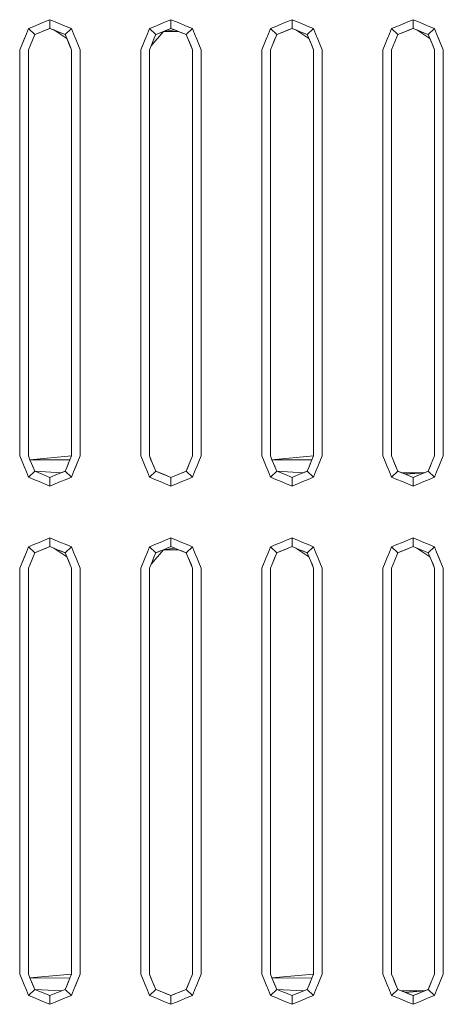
# Model space of a CAD drawing. Header units: millimetres. Extents: x -261 to 187, y -214 to 106.
# Tile 597 of 656: x -216.29 to -216.045, y 12.919 to 13.49. Entities that reach past the tile are written whole.
import ezdxf

# ---------------------------------------------------------------- set-up
doc = ezdxf.new("R2010")
doc.units = ezdxf.units.MM
doc.header["$LTSCALE"] = 0.005
doc.header["$MEASUREMENT"] = 0
doc.layers.add('IFC-Elemento construtivo genérico-Contorno', color=9, linetype='Continuous', lineweight=5)

msp = doc.modelspace()

# ---------------------------------------------------------------- linework, layer by layer
at = {"layer": 'IFC-Elemento construtivo genérico-Contorno', "lineweight": 5}
for p, q in [((-216.27899, 13.48791), (-216.27589, 13.48919)), ((-216.27589, 13.48919), (-216.2728, 13.49047)), ((-216.2728, 13.48546), (-216.2728, 13.49047)), ((-216.2728, 13.49047), (-216.26969, 13.48919)), ((-216.26969, 13.48919), (-216.2666, 13.48791)), ((-216.20886, 13.48791), (-216.20576, 13.48919)), ((-216.20576, 13.48919), (-216.20266, 13.49047)), ((-216.20266, 13.48546), (-216.20266, 13.49047)), ((-216.20266, 13.49047), (-216.19956, 13.48919)), ((-216.19956, 13.48919), (-216.19646, 13.48791)), ((-216.13873, 13.48791), (-216.13563, 13.48919)), ((-216.13563, 13.48919), (-216.13253, 13.49047)), ((-216.13253, 13.48546), (-216.13253, 13.49047)), ((-216.13253, 13.49047), (-216.12943, 13.48919)), ((-216.12943, 13.48919), (-216.12633, 13.48791)), ((-216.06859, 13.48791), (-216.06549, 13.48919)), ((-216.06549, 13.48919), (-216.06239, 13.49047)), ((-216.06239, 13.48546), (-216.06239, 13.49047)), ((-216.06239, 13.49047), (-216.05929, 13.48919)), ((-216.05929, 13.48919), (-216.05619, 13.48791)), ((-216.28648, 13.48224), (-216.28519, 13.48534)), ((-216.28519, 13.48534), (-216.28209, 13.48662)), ((-216.28519, 13.48534), (-216.28165, 13.4818)), ((-216.28209, 13.48662), (-216.27899, 13.48791)), ((-216.28165, 13.4818), (-216.2728, 13.48546)), ((-216.27944, 13.48272), (-216.27722, 13.48363)), ((-216.27722, 13.48363), (-216.27501, 13.48455)), ((-216.27501, 13.48455), (-216.2728, 13.48546)), ((-216.2728, 13.48546), (-216.26837, 13.48363)), ((-216.2728, 13.48546), (-216.27058, 13.48455)), ((-216.27058, 13.48455), (-216.26302, 13.47958)), ((-216.27058, 13.48455), (-216.26837, 13.48363)), ((-216.26837, 13.48363), (-216.26394, 13.4818)), ((-216.26837, 13.48363), (-216.26615, 13.48272)), ((-216.2666, 13.48791), (-216.2635, 13.48662)), ((-216.26394, 13.4818), (-216.2604, 13.48534)), ((-216.2635, 13.48662), (-216.2604, 13.48534)), ((-216.2604, 13.48534), (-216.25911, 13.48224)), ((-216.21634, 13.48224), (-216.21506, 13.48534)), ((-216.21506, 13.48534), (-216.21196, 13.48662)), ((-216.21506, 13.48534), (-216.21152, 13.4818)), ((-216.21421, 13.47529), (-216.20709, 13.48363)), ((-216.21196, 13.48662), (-216.20886, 13.48791)), ((-216.21152, 13.4818), (-216.20709, 13.48363)), ((-216.2093, 13.48272), (-216.20709, 13.48363)), ((-216.20709, 13.48363), (-216.20266, 13.48546)), ((-216.20709, 13.48363), (-216.20045, 13.48455)), ((-216.20709, 13.48363), (-216.20488, 13.48455)), ((-216.20709, 13.48363), (-216.19823, 13.48363)), ((-216.20488, 13.48455), (-216.20266, 13.48546)), ((-216.20266, 13.48546), (-216.20045, 13.48455)), ((-216.20266, 13.48546), (-216.19823, 13.48363)), ((-216.20045, 13.48455), (-216.19823, 13.48363)), ((-216.19823, 13.48363), (-216.1938, 13.4818)), ((-216.19823, 13.48363), (-216.19602, 13.48272)), ((-216.19646, 13.48791), (-216.19336, 13.48662)), ((-216.1938, 13.4818), (-216.19026, 13.48534)), ((-216.19336, 13.48662), (-216.19026, 13.48534)), ((-216.19026, 13.48534), (-216.18898, 13.48224)), ((-216.14621, 13.48224), (-216.14492, 13.48534)), ((-216.14492, 13.48534), (-216.14183, 13.48662)), ((-216.14492, 13.48534), (-216.14138, 13.4818)), ((-216.14183, 13.48662), (-216.13873, 13.48791)), ((-216.14138, 13.4818), (-216.13253, 13.48546)), ((-216.13917, 13.48272), (-216.13696, 13.48363)), ((-216.13696, 13.48363), (-216.13474, 13.48455)), ((-216.13474, 13.48455), (-216.13253, 13.48546)), ((-216.13253, 13.48546), (-216.1281, 13.48363)), ((-216.13253, 13.48546), (-216.13031, 13.48455)), ((-216.13031, 13.48455), (-216.12275, 13.47958)), ((-216.13031, 13.48455), (-216.1281, 13.48363)), ((-216.1281, 13.48363), (-216.12367, 13.4818)), ((-216.1281, 13.48363), (-216.12588, 13.48272)), ((-216.12633, 13.48791), (-216.12323, 13.48662)), ((-216.12367, 13.4818), (-216.12013, 13.48534)), ((-216.12323, 13.48662), (-216.12013, 13.48534)), ((-216.12013, 13.48534), (-216.11884, 13.48224)), ((-216.07608, 13.48224), (-216.07479, 13.48534)), ((-216.07479, 13.48534), (-216.07169, 13.48662)), ((-216.07479, 13.48534), (-216.07125, 13.4818)), ((-216.07169, 13.48662), (-216.06859, 13.48791)), ((-216.07125, 13.4818), (-216.06239, 13.48546)), ((-216.06904, 13.48272), (-216.06682, 13.48363)), ((-216.06682, 13.48363), (-216.06461, 13.48455)), ((-216.06461, 13.48455), (-216.06239, 13.48546)), ((-216.06239, 13.48546), (-216.06018, 13.48455)), ((-216.06018, 13.48455), (-216.05262, 13.47958)), ((-216.06018, 13.48455), (-216.05575, 13.48272)), ((-216.06018, 13.48455), (-216.05797, 13.48363)), ((-216.05797, 13.48363), (-216.05575, 13.48272)), ((-216.05619, 13.48791), (-216.05309, 13.48662)), ((-216.05354, 13.4818), (-216.05, 13.48534)), ((-216.05309, 13.48662), (-216.05, 13.48534)), ((-216.05, 13.48534), (-216.04871, 13.48224)), ((-216.29033, 13.47294), (-216.28648, 13.48224)), ((-216.28896, 13.47623), (-216.28776, 13.47914)), ((-216.28776, 13.47914), (-216.28648, 13.48224)), ((-216.28434, 13.47529), (-216.28165, 13.4818)), ((-216.28337, 13.47765), (-216.28165, 13.4818)), ((-216.28165, 13.4818), (-216.27944, 13.48272)), ((-216.26615, 13.48272), (-216.26394, 13.4818)), ((-216.26394, 13.4818), (-216.26302, 13.47958)), ((-216.26394, 13.4818), (-216.2621, 13.47737)), ((-216.26302, 13.47958), (-216.26119, 13.47516)), ((-216.25911, 13.48224), (-216.25783, 13.47914)), ((-216.25783, 13.47914), (-216.25662, 13.47623)), ((-216.2202, 13.47294), (-216.21763, 13.47914)), ((-216.21883, 13.47623), (-216.21763, 13.47914)), ((-216.21763, 13.47914), (-216.21634, 13.48224)), ((-216.21421, 13.47529), (-216.21238, 13.47972)), ((-216.21324, 13.47765), (-216.21238, 13.47972)), ((-216.21238, 13.47972), (-216.21152, 13.4818)), ((-216.21152, 13.4818), (-216.2093, 13.48272)), ((-216.19602, 13.48272), (-216.1938, 13.4818)), ((-216.1938, 13.4818), (-216.19289, 13.47958)), ((-216.1938, 13.4818), (-216.19014, 13.47294)), ((-216.19289, 13.47958), (-216.19197, 13.47737)), ((-216.18898, 13.48224), (-216.1877, 13.47914)), ((-216.1877, 13.47914), (-216.18649, 13.47623)), ((-216.15006, 13.47294), (-216.14749, 13.47914)), ((-216.1487, 13.47623), (-216.14749, 13.47914)), ((-216.14749, 13.47914), (-216.14621, 13.48224)), ((-216.14408, 13.47529), (-216.14224, 13.47972)), ((-216.1431, 13.47765), (-216.14138, 13.4818)), ((-216.14138, 13.4818), (-216.13917, 13.48272)), ((-216.12588, 13.48272), (-216.12367, 13.4818)), ((-216.12367, 13.4818), (-216.12275, 13.47958)), ((-216.12367, 13.4818), (-216.12184, 13.47737)), ((-216.12275, 13.47958), (-216.12092, 13.47516)), ((-216.11884, 13.48224), (-216.11756, 13.47914)), ((-216.11756, 13.47914), (-216.11636, 13.47623)), ((-216.07856, 13.47623), (-216.07736, 13.47914)), ((-216.07736, 13.47914), (-216.07608, 13.48224)), ((-216.07297, 13.47765), (-216.07125, 13.4818)), ((-216.07125, 13.4818), (-216.06904, 13.48272)), ((-216.05575, 13.48272), (-216.05354, 13.4818)), ((-216.05354, 13.4818), (-216.05262, 13.47958)), ((-216.05354, 13.4818), (-216.0517, 13.47737)), ((-216.05262, 13.47958), (-216.05079, 13.47516)), ((-216.04871, 13.48224), (-216.04743, 13.47914)), ((-216.04871, 13.48224), (-216.04486, 13.47294)), ((-216.04871, 13.48224), (-216.04622, 13.47623)), ((-216.04743, 13.47914), (-216.04622, 13.47623)), ((-216.29033, 13.47294), (-216.28896, 13.47623)), ((-216.29033, 13.23749), (-216.29033, 13.47294)), ((-216.28532, 13.47294), (-216.28434, 13.47529)), ((-216.28532, 13.23749), (-216.28532, 13.47294)), ((-216.28434, 13.47529), (-216.28337, 13.47765)), ((-216.2621, 13.47737), (-216.26027, 13.47294)), ((-216.26119, 13.47516), (-216.26027, 13.47294)), ((-216.26027, 13.23749), (-216.26027, 13.47294)), ((-216.25662, 13.47623), (-216.25526, 13.47294)), ((-216.25526, 13.23749), (-216.25526, 13.47294)), ((-216.2202, 13.47294), (-216.21883, 13.47623)), ((-216.2202, 13.23749), (-216.2202, 13.47294)), ((-216.21519, 13.47294), (-216.21421, 13.47529)), ((-216.21519, 13.23749), (-216.21519, 13.47294)), ((-216.21421, 13.47529), (-216.21324, 13.47765)), ((-216.19197, 13.47737), (-216.19105, 13.47516)), ((-216.19105, 13.47516), (-216.19014, 13.47294)), ((-216.19014, 13.23749), (-216.19014, 13.47294)), ((-216.18649, 13.47623), (-216.18513, 13.47294)), ((-216.18513, 13.23749), (-216.18513, 13.47294)), ((-216.15006, 13.47294), (-216.1487, 13.47623)), ((-216.15006, 13.23749), (-216.15006, 13.47294)), ((-216.14505, 13.47294), (-216.1431, 13.47765)), ((-216.14505, 13.47294), (-216.14408, 13.47529)), ((-216.14505, 13.23749), (-216.14505, 13.47294)), ((-216.12184, 13.47737), (-216.12, 13.47294)), ((-216.12092, 13.47516), (-216.12, 13.47294)), ((-216.12, 13.23749), (-216.12, 13.47294)), ((-216.11636, 13.47623), (-216.11499, 13.47294)), ((-216.11499, 13.23749), (-216.11499, 13.47294)), ((-216.07993, 13.47294), (-216.07856, 13.47623)), ((-216.07993, 13.23749), (-216.07993, 13.47294)), ((-216.07492, 13.47294), (-216.07297, 13.47765)), ((-216.07492, 13.47294), (-216.07394, 13.47529)), ((-216.07492, 13.23749), (-216.07492, 13.47294)), ((-216.07394, 13.47529), (-216.07297, 13.47765)), ((-216.0517, 13.47737), (-216.04987, 13.47294)), ((-216.05079, 13.47516), (-216.04987, 13.47294)), ((-216.04987, 13.23749), (-216.04987, 13.47294)), ((-216.04622, 13.47623), (-216.04486, 13.47294)), ((-216.04486, 13.23749), (-216.04486, 13.47294)), ((-216.29033, 13.23749), (-216.28896, 13.2342)), ((-216.28896, 13.2342), (-216.28776, 13.23129)), ((-216.28532, 13.23749), (-216.2844, 13.23528)), ((-216.2844, 13.23528), (-216.26027, 13.23749)), ((-216.2844, 13.23528), (-216.28348, 13.23306)), ((-216.2844, 13.23528), (-216.28257, 13.23085)), ((-216.2844, 13.23528), (-216.26124, 13.23514)), ((-216.28348, 13.23306), (-216.28165, 13.22864)), ((-216.26308, 13.23071), (-216.26124, 13.23514)), ((-216.26308, 13.23071), (-216.26222, 13.23279)), ((-216.26222, 13.23279), (-216.26124, 13.23514)), ((-216.26124, 13.23514), (-216.26027, 13.23749)), ((-216.25911, 13.2282), (-216.25662, 13.2342)), ((-216.25783, 13.23129), (-216.25662, 13.2342)), ((-216.25662, 13.2342), (-216.25526, 13.23749)), ((-216.2202, 13.23749), (-216.21883, 13.2342)), ((-216.21883, 13.2342), (-216.21763, 13.23129)), ((-216.21519, 13.23749), (-216.21427, 13.23528)), ((-216.21519, 13.23749), (-216.21335, 13.23306)), ((-216.21427, 13.23528), (-216.21335, 13.23306)), ((-216.21335, 13.23306), (-216.21152, 13.22864)), ((-216.21335, 13.23306), (-216.21243, 13.23085)), ((-216.1938, 13.22864), (-216.19014, 13.23749)), ((-216.1938, 13.22864), (-216.19111, 13.23514)), ((-216.1938, 13.22864), (-216.19208, 13.23279)), ((-216.19295, 13.23071), (-216.19208, 13.23279)), ((-216.19208, 13.23279), (-216.19111, 13.23514)), ((-216.19111, 13.23514), (-216.19014, 13.23749)), ((-216.1877, 13.23129), (-216.18649, 13.2342)), ((-216.18649, 13.2342), (-216.18513, 13.23749)), ((-216.15006, 13.23749), (-216.1487, 13.2342)), ((-216.1487, 13.2342), (-216.14749, 13.23129)), ((-216.14505, 13.23749), (-216.14413, 13.23528)), ((-216.14413, 13.23528), (-216.12, 13.23749)), ((-216.14413, 13.23528), (-216.14322, 13.23306)), ((-216.14413, 13.23528), (-216.1423, 13.23085)), ((-216.14413, 13.23528), (-216.12098, 13.23514)), ((-216.14322, 13.23306), (-216.14138, 13.22864)), ((-216.12281, 13.23071), (-216.12098, 13.23514)), ((-216.12281, 13.23071), (-216.12195, 13.23279)), ((-216.12195, 13.23279), (-216.12098, 13.23514)), ((-216.12098, 13.23514), (-216.12, 13.23749)), ((-216.11756, 13.23129), (-216.11636, 13.2342)), ((-216.11636, 13.2342), (-216.11499, 13.23749)), ((-216.07993, 13.23749), (-216.07856, 13.2342)), ((-216.07856, 13.2342), (-216.07736, 13.23129)), ((-216.07492, 13.23749), (-216.074, 13.23528)), ((-216.074, 13.23528), (-216.07308, 13.23306)), ((-216.074, 13.23528), (-216.07217, 13.23085)), ((-216.07308, 13.23306), (-216.07125, 13.22864)), ((-216.05354, 13.22864), (-216.05182, 13.23279)), ((-216.05268, 13.23071), (-216.05182, 13.23279)), ((-216.05182, 13.23279), (-216.05084, 13.23514)), ((-216.05084, 13.23514), (-216.04987, 13.23749)), ((-216.04743, 13.23129), (-216.04622, 13.2342)), ((-216.04622, 13.2342), (-216.04486, 13.23749)), ((-216.28776, 13.23129), (-216.28648, 13.2282)), ((-216.28648, 13.2282), (-216.28519, 13.2251)), ((-216.28519, 13.2251), (-216.28165, 13.22864)), ((-216.28257, 13.23085), (-216.28165, 13.22864)), ((-216.28165, 13.22864), (-216.27722, 13.2268)), ((-216.28165, 13.22864), (-216.26615, 13.22772)), ((-216.27722, 13.2268), (-216.2728, 13.22497)), ((-216.2728, 13.22497), (-216.26837, 13.2268)), ((-216.26837, 13.2268), (-216.26394, 13.22864)), ((-216.26615, 13.22772), (-216.26394, 13.22864)), ((-216.26394, 13.22864), (-216.26308, 13.23071)), ((-216.26394, 13.22864), (-216.2604, 13.2251)), ((-216.2604, 13.2251), (-216.25911, 13.2282)), ((-216.25911, 13.2282), (-216.25783, 13.23129)), ((-216.21763, 13.23129), (-216.21634, 13.2282)), ((-216.21634, 13.2282), (-216.21506, 13.2251)), ((-216.21506, 13.2251), (-216.21152, 13.22864)), ((-216.21243, 13.23085), (-216.21152, 13.22864)), ((-216.21152, 13.22864), (-216.20709, 13.2268)), ((-216.21152, 13.22864), (-216.2093, 13.22772)), ((-216.2093, 13.22772), (-216.20488, 13.22589)), ((-216.20709, 13.2268), (-216.20266, 13.22497)), ((-216.20266, 13.22497), (-216.1938, 13.22864)), ((-216.19602, 13.22772), (-216.1938, 13.22864)), ((-216.1938, 13.22864), (-216.19295, 13.23071)), ((-216.1938, 13.22864), (-216.19026, 13.2251)), ((-216.19026, 13.2251), (-216.18898, 13.2282)), ((-216.18898, 13.2282), (-216.1877, 13.23129)), ((-216.14749, 13.23129), (-216.14621, 13.2282)), ((-216.14621, 13.2282), (-216.14492, 13.2251)), ((-216.14492, 13.2251), (-216.14138, 13.22864)), ((-216.1423, 13.23085), (-216.14138, 13.22864)), ((-216.14138, 13.22864), (-216.13696, 13.2268)), ((-216.14138, 13.22864), (-216.12588, 13.22772)), ((-216.13696, 13.2268), (-216.13253, 13.22497)), ((-216.13253, 13.22497), (-216.1281, 13.2268)), ((-216.1281, 13.2268), (-216.12367, 13.22864)), ((-216.12588, 13.22772), (-216.12367, 13.22864)), ((-216.12367, 13.22864), (-216.12281, 13.23071)), ((-216.12367, 13.22864), (-216.12013, 13.2251)), ((-216.12013, 13.2251), (-216.11884, 13.2282)), ((-216.11884, 13.2282), (-216.11756, 13.23129)), ((-216.07736, 13.23129), (-216.07608, 13.2282)), ((-216.07608, 13.2282), (-216.07479, 13.2251)), ((-216.07479, 13.2251), (-216.07125, 13.22864)), ((-216.07217, 13.23085), (-216.07125, 13.22864)), ((-216.07125, 13.22864), (-216.06682, 13.2268)), ((-216.07125, 13.22864), (-216.06904, 13.22772)), ((-216.06904, 13.22772), (-216.05575, 13.22772)), ((-216.06682, 13.2268), (-216.05574, 13.22772)), ((-216.06682, 13.2268), (-216.06239, 13.22497)), ((-216.06682, 13.2268), (-216.06461, 13.22589)), ((-216.06239, 13.22497), (-216.05797, 13.2268)), ((-216.06018, 13.22589), (-216.05797, 13.2268)), ((-216.05797, 13.2268), (-216.05354, 13.22864)), ((-216.05797, 13.2268), (-216.05575, 13.22772)), ((-216.05575, 13.22772), (-216.05354, 13.22864)), ((-216.05354, 13.22864), (-216.05268, 13.23071)), ((-216.05354, 13.22864), (-216.05, 13.2251)), ((-216.05, 13.2251), (-216.04871, 13.2282)), ((-216.04871, 13.2282), (-216.04743, 13.23129)), ((-216.28519, 13.2251), (-216.28209, 13.22381)), ((-216.28209, 13.22381), (-216.27899, 13.22253)), ((-216.27899, 13.22253), (-216.27589, 13.22125)), ((-216.27589, 13.22125), (-216.2728, 13.21996)), ((-216.2728, 13.21996), (-216.2728, 13.22497)), ((-216.2728, 13.21996), (-216.26969, 13.22125)), ((-216.26969, 13.22125), (-216.2666, 13.22253)), ((-216.2666, 13.22253), (-216.2635, 13.22381)), ((-216.2635, 13.22381), (-216.2604, 13.2251)), ((-216.21506, 13.2251), (-216.21196, 13.22381)), ((-216.21196, 13.22381), (-216.20886, 13.22253)), ((-216.20886, 13.22253), (-216.20576, 13.22125)), ((-216.20576, 13.22125), (-216.20266, 13.21996)), ((-216.20488, 13.22589), (-216.20266, 13.22497)), ((-216.20266, 13.22497), (-216.20045, 13.22589)), ((-216.20266, 13.21996), (-216.20266, 13.22497)), ((-216.20266, 13.21996), (-216.19956, 13.22125)), ((-216.19956, 13.22125), (-216.19646, 13.22253)), ((-216.19646, 13.22253), (-216.19336, 13.22381)), ((-216.19336, 13.22381), (-216.19026, 13.2251)), ((-216.14492, 13.2251), (-216.14183, 13.22381)), ((-216.14183, 13.22381), (-216.13873, 13.22253)), ((-216.13873, 13.22253), (-216.13563, 13.22125)), ((-216.13563, 13.22125), (-216.13253, 13.21996)), ((-216.13253, 13.21996), (-216.13253, 13.22497)), ((-216.13253, 13.21996), (-216.12943, 13.22125)), ((-216.12943, 13.22125), (-216.12633, 13.22253)), ((-216.12633, 13.22253), (-216.12323, 13.22381)), ((-216.12323, 13.22381), (-216.12013, 13.2251)), ((-216.07479, 13.2251), (-216.07169, 13.22381)), ((-216.07169, 13.22381), (-216.06859, 13.22253)), ((-216.06859, 13.22253), (-216.06549, 13.22125)), ((-216.06549, 13.22125), (-216.06239, 13.21996)), ((-216.06461, 13.22589), (-216.06239, 13.22497)), ((-216.06239, 13.22497), (-216.06018, 13.22589)), ((-216.06239, 13.21996), (-216.06239, 13.22497)), ((-216.06239, 13.21996), (-216.05929, 13.22125)), ((-216.05929, 13.22125), (-216.05619, 13.22253)), ((-216.05619, 13.22253), (-216.05309, 13.22381)), ((-216.05309, 13.22381), (-216.05, 13.2251)), ((-216.28209, 13.18605), (-216.27899, 13.18733)), ((-216.27899, 13.18733), (-216.27589, 13.18862)), ((-216.27589, 13.18862), (-216.2728, 13.1899)), ((-216.2728, 13.18489), (-216.2728, 13.1899)), ((-216.2728, 13.1899), (-216.26969, 13.18862)), ((-216.26969, 13.18862), (-216.2666, 13.18733)), ((-216.2666, 13.18733), (-216.2635, 13.18605)), ((-216.21196, 13.18605), (-216.20886, 13.18733)), ((-216.20886, 13.18733), (-216.20576, 13.18862)), ((-216.20576, 13.18862), (-216.20266, 13.1899)), ((-216.20266, 13.18489), (-216.20266, 13.1899)), ((-216.20266, 13.1899), (-216.19956, 13.18862)), ((-216.19956, 13.18862), (-216.19646, 13.18733)), ((-216.19646, 13.18733), (-216.19336, 13.18605)), ((-216.14183, 13.18605), (-216.13873, 13.18733)), ((-216.13873, 13.18733), (-216.13563, 13.18862)), ((-216.13563, 13.18862), (-216.13253, 13.1899)), ((-216.13253, 13.18489), (-216.13253, 13.1899)), ((-216.13253, 13.1899), (-216.12943, 13.18862)), ((-216.12943, 13.18862), (-216.12633, 13.18733)), ((-216.12633, 13.18733), (-216.12323, 13.18605)), ((-216.07169, 13.18605), (-216.06859, 13.18733)), ((-216.06859, 13.18733), (-216.06549, 13.18862)), ((-216.06549, 13.18862), (-216.06239, 13.1899)), ((-216.06239, 13.18489), (-216.06239, 13.1899)), ((-216.06239, 13.1899), (-216.05929, 13.18862)), ((-216.05929, 13.18862), (-216.05619, 13.18733)), ((-216.05619, 13.18733), (-216.05309, 13.18605)), ((-216.29033, 13.17237), (-216.28648, 13.18167)), ((-216.28776, 13.17857), (-216.28648, 13.18167)), ((-216.28648, 13.18167), (-216.28519, 13.18477)), ((-216.28519, 13.18477), (-216.28209, 13.18605)), ((-216.28519, 13.18477), (-216.28165, 13.18122)), ((-216.28434, 13.17472), (-216.28165, 13.18122)), ((-216.28337, 13.17707), (-216.28165, 13.18122)), ((-216.28165, 13.18122), (-216.2728, 13.18489)), ((-216.28165, 13.18122), (-216.27944, 13.18214)), ((-216.27944, 13.18214), (-216.27722, 13.18306)), ((-216.27722, 13.18306), (-216.27501, 13.18398)), ((-216.27501, 13.18398), (-216.2728, 13.18489)), ((-216.2728, 13.18489), (-216.26837, 13.18306)), ((-216.2728, 13.18489), (-216.27058, 13.18398)), ((-216.27058, 13.18398), (-216.26302, 13.17901)), ((-216.27058, 13.18398), (-216.26837, 13.18306)), ((-216.26837, 13.18306), (-216.26394, 13.18122)), ((-216.26837, 13.18306), (-216.26615, 13.18214)), ((-216.26615, 13.18214), (-216.26394, 13.18122)), ((-216.26394, 13.18122), (-216.2604, 13.18477)), ((-216.26394, 13.18122), (-216.26302, 13.17901)), ((-216.26394, 13.18122), (-216.2621, 13.1768)), ((-216.2635, 13.18605), (-216.2604, 13.18477)), ((-216.2604, 13.18477), (-216.25911, 13.18167)), ((-216.25911, 13.18167), (-216.25783, 13.17857)), ((-216.21763, 13.17857), (-216.21634, 13.18167)), ((-216.21634, 13.18167), (-216.21506, 13.18477)), ((-216.21506, 13.18477), (-216.21196, 13.18605)), ((-216.21506, 13.18477), (-216.21152, 13.18122)), ((-216.21421, 13.17472), (-216.20709, 13.18306)), ((-216.21238, 13.17915), (-216.21152, 13.18122)), ((-216.21152, 13.18122), (-216.20709, 13.18306)), ((-216.21152, 13.18122), (-216.2093, 13.18214)), ((-216.2093, 13.18214), (-216.20709, 13.18306)), ((-216.20709, 13.18306), (-216.20266, 13.18489)), ((-216.20709, 13.18306), (-216.20045, 13.18398)), ((-216.20709, 13.18306), (-216.20488, 13.18398)), ((-216.20709, 13.18306), (-216.19823, 13.18306)), ((-216.20488, 13.18398), (-216.20266, 13.18489)), ((-216.20266, 13.18489), (-216.20045, 13.18398)), ((-216.20266, 13.18489), (-216.19823, 13.18306)), ((-216.20045, 13.18398), (-216.19823, 13.18306)), ((-216.19823, 13.18306), (-216.1938, 13.18122)), ((-216.19823, 13.18306), (-216.19602, 13.18214)), ((-216.19602, 13.18214), (-216.1938, 13.18122)), ((-216.1938, 13.18122), (-216.19026, 13.18477)), ((-216.1938, 13.18122), (-216.19289, 13.17901)), ((-216.1938, 13.18122), (-216.19014, 13.17237)), ((-216.19336, 13.18605), (-216.19026, 13.18477)), ((-216.19026, 13.18477), (-216.18898, 13.18167)), ((-216.18898, 13.18167), (-216.1877, 13.17857)), ((-216.14749, 13.17857), (-216.14621, 13.18167)), ((-216.14621, 13.18167), (-216.14492, 13.18477)), ((-216.14492, 13.18477), (-216.14183, 13.18605)), ((-216.14492, 13.18477), (-216.14138, 13.18122)), ((-216.1431, 13.17707), (-216.14138, 13.18122)), ((-216.14138, 13.18122), (-216.13253, 13.18489)), ((-216.14138, 13.18122), (-216.13917, 13.18214)), ((-216.13917, 13.18214), (-216.13696, 13.18306)), ((-216.13696, 13.18306), (-216.13474, 13.18398)), ((-216.13474, 13.18398), (-216.13253, 13.18489)), ((-216.13253, 13.18489), (-216.1281, 13.18306)), ((-216.13253, 13.18489), (-216.13031, 13.18398)), ((-216.13031, 13.18398), (-216.12275, 13.17901)), ((-216.13031, 13.18398), (-216.1281, 13.18306)), ((-216.1281, 13.18306), (-216.12367, 13.18122)), ((-216.1281, 13.18306), (-216.12588, 13.18214)), ((-216.12588, 13.18214), (-216.12367, 13.18122)), ((-216.12367, 13.18122), (-216.12013, 13.18477)), ((-216.12367, 13.18122), (-216.12275, 13.17901)), ((-216.12367, 13.18122), (-216.12184, 13.1768)), ((-216.12323, 13.18605), (-216.12013, 13.18477)), ((-216.12013, 13.18477), (-216.11884, 13.18167)), ((-216.11884, 13.18167), (-216.11756, 13.17857)), ((-216.07736, 13.17857), (-216.07608, 13.18167)), ((-216.07608, 13.18167), (-216.07479, 13.18477)), ((-216.07479, 13.18477), (-216.07169, 13.18605)), ((-216.07479, 13.18477), (-216.07125, 13.18122)), ((-216.07297, 13.17707), (-216.07125, 13.18122)), ((-216.07125, 13.18122), (-216.06239, 13.18489)), ((-216.07125, 13.18122), (-216.06904, 13.18214)), ((-216.06904, 13.18214), (-216.06682, 13.18306)), ((-216.06682, 13.18306), (-216.06461, 13.18398)), ((-216.06461, 13.18398), (-216.06239, 13.18489)), ((-216.06239, 13.18489), (-216.06018, 13.18398)), ((-216.06018, 13.18398), (-216.05262, 13.17901)), ((-216.06018, 13.18398), (-216.05575, 13.18214)), ((-216.06018, 13.18398), (-216.05797, 13.18306)), ((-216.05797, 13.18306), (-216.05575, 13.18214)), ((-216.05575, 13.18214), (-216.05354, 13.18122)), ((-216.05354, 13.18122), (-216.05, 13.18477)), ((-216.05354, 13.18122), (-216.05262, 13.17901)), ((-216.05354, 13.18122), (-216.0517, 13.1768)), ((-216.05309, 13.18605), (-216.05, 13.18477)), ((-216.05, 13.18477), (-216.04871, 13.18167)), ((-216.04871, 13.18167), (-216.04743, 13.17857)), ((-216.04871, 13.18167), (-216.04486, 13.17237)), ((-216.04871, 13.18167), (-216.04622, 13.17566)), ((-216.29033, 13.17237), (-216.28896, 13.17566)), ((-216.28896, 13.17566), (-216.28776, 13.17857)), ((-216.28434, 13.17472), (-216.28337, 13.17707)), ((-216.26302, 13.17901), (-216.26119, 13.17458)), ((-216.2621, 13.1768), (-216.26027, 13.17237)), ((-216.25783, 13.17857), (-216.25662, 13.17566)), ((-216.25662, 13.17566), (-216.25526, 13.17237)), ((-216.2202, 13.17237), (-216.21763, 13.17857)), ((-216.2202, 13.17237), (-216.21883, 13.17566)), ((-216.21883, 13.17566), (-216.21763, 13.17857)), ((-216.21421, 13.17472), (-216.21238, 13.17915)), ((-216.21421, 13.17472), (-216.21324, 13.17707)), ((-216.21324, 13.17707), (-216.21238, 13.17915)), ((-216.19289, 13.17901), (-216.19197, 13.1768)), ((-216.19197, 13.1768), (-216.19105, 13.17458)), ((-216.1877, 13.17857), (-216.18649, 13.17566)), ((-216.18649, 13.17566), (-216.18513, 13.17237)), ((-216.15006, 13.17237), (-216.14749, 13.17857)), ((-216.15006, 13.17237), (-216.1487, 13.17566)), ((-216.1487, 13.17566), (-216.14749, 13.17857)), ((-216.14505, 13.17237), (-216.1431, 13.17707)), ((-216.14408, 13.17472), (-216.14224, 13.17915)), ((-216.12275, 13.17901), (-216.12092, 13.17458)), ((-216.12184, 13.1768), (-216.12, 13.17237)), ((-216.11756, 13.17857), (-216.11636, 13.17566)), ((-216.11636, 13.17566), (-216.11499, 13.17237)), ((-216.07993, 13.17237), (-216.07856, 13.17566)), ((-216.07856, 13.17566), (-216.07736, 13.17857)), ((-216.07492, 13.17237), (-216.07297, 13.17707)), ((-216.07394, 13.17472), (-216.07297, 13.17707)), ((-216.05262, 13.17901), (-216.05079, 13.17458)), ((-216.0517, 13.1768), (-216.04987, 13.17237)), ((-216.04743, 13.17857), (-216.04622, 13.17566)), ((-216.04622, 13.17566), (-216.04486, 13.17237)), ((-216.29033, 12.93692), (-216.29033, 13.17237)), ((-216.28532, 13.17237), (-216.28434, 13.17472)), ((-216.28532, 12.93692), (-216.28532, 13.17237)), ((-216.26119, 13.17458), (-216.26027, 13.17237)), ((-216.26027, 12.93692), (-216.26027, 13.17237)), ((-216.25526, 12.93692), (-216.25526, 13.17237)), ((-216.2202, 12.93692), (-216.2202, 13.17237)), ((-216.21519, 13.17237), (-216.21421, 13.17472)), ((-216.21519, 12.93692), (-216.21519, 13.17237)), ((-216.19105, 13.17458), (-216.19014, 13.17237)), ((-216.19014, 12.93692), (-216.19014, 13.17237)), ((-216.18513, 12.93692), (-216.18513, 13.17237)), ((-216.15006, 12.93692), (-216.15006, 13.17237)), ((-216.14505, 13.17237), (-216.14408, 13.17472)), ((-216.14505, 12.93692), (-216.14505, 13.17237)), ((-216.12092, 13.17458), (-216.12, 13.17237)), ((-216.12, 12.93692), (-216.12, 13.17237)), ((-216.11499, 12.93692), (-216.11499, 13.17237)), ((-216.07993, 12.93692), (-216.07993, 13.17237)), ((-216.07492, 13.17237), (-216.07394, 13.17472)), ((-216.07492, 12.93692), (-216.07492, 13.17237)), ((-216.05079, 13.17458), (-216.04987, 13.17237)), ((-216.04987, 12.93692), (-216.04987, 13.17237)), ((-216.04486, 12.93692), (-216.04486, 13.17237)), ((-216.29033, 12.93692), (-216.28896, 12.93363)), ((-216.28532, 12.93692), (-216.2844, 12.93471)), ((-216.2844, 12.93471), (-216.26027, 12.93692)), ((-216.26124, 12.93457), (-216.26027, 12.93692)), ((-216.25662, 12.93363), (-216.25526, 12.93692)), ((-216.2202, 12.93692), (-216.21883, 12.93363)), ((-216.21519, 12.93692), (-216.21427, 12.93471)), ((-216.21519, 12.93692), (-216.21335, 12.93249)), ((-216.1938, 12.92807), (-216.19014, 12.93692)), ((-216.19111, 12.93457), (-216.19014, 12.93692)), ((-216.18649, 12.93363), (-216.18513, 12.93692)), ((-216.15006, 12.93692), (-216.1487, 12.93363)), ((-216.14505, 12.93692), (-216.14413, 12.93471)), ((-216.14413, 12.93471), (-216.12, 12.93692)), ((-216.12098, 12.93457), (-216.12, 12.93692)), ((-216.11636, 12.93363), (-216.11499, 12.93692)), ((-216.07993, 12.93692), (-216.07856, 12.93363)), ((-216.07492, 12.93692), (-216.074, 12.93471)), ((-216.05084, 12.93457), (-216.04987, 12.93692)), ((-216.04622, 12.93363), (-216.04486, 12.93692)), ((-216.28896, 12.93363), (-216.28776, 12.93072)), ((-216.28776, 12.93072), (-216.28648, 12.92762)), ((-216.2844, 12.93471), (-216.28348, 12.93249)), ((-216.2844, 12.93471), (-216.28257, 12.93028)), ((-216.2844, 12.93471), (-216.26124, 12.93457)), ((-216.28348, 12.93249), (-216.28165, 12.92807)), ((-216.28257, 12.93028), (-216.28165, 12.92807)), ((-216.26394, 12.92807), (-216.26308, 12.93014)), ((-216.26308, 12.93014), (-216.26124, 12.93457)), ((-216.26308, 12.93014), (-216.26222, 12.93222)), ((-216.26222, 12.93222), (-216.26124, 12.93457)), ((-216.25911, 12.92762), (-216.25662, 12.93363)), ((-216.25911, 12.92762), (-216.25783, 12.93072)), ((-216.25783, 12.93072), (-216.25662, 12.93363)), ((-216.21883, 12.93363), (-216.21763, 12.93072)), ((-216.21763, 12.93072), (-216.21634, 12.92762)), ((-216.21427, 12.93471), (-216.21335, 12.93249)), ((-216.21335, 12.93249), (-216.21152, 12.92807)), ((-216.21335, 12.93249), (-216.21243, 12.93028)), ((-216.21243, 12.93028), (-216.21152, 12.92807)), ((-216.1938, 12.92807), (-216.19111, 12.93457)), ((-216.1938, 12.92807), (-216.19208, 12.93222)), ((-216.1938, 12.92807), (-216.19295, 12.93014)), ((-216.19295, 12.93014), (-216.19208, 12.93222)), ((-216.19208, 12.93222), (-216.19111, 12.93457)), ((-216.18898, 12.92762), (-216.1877, 12.93072)), ((-216.1877, 12.93072), (-216.18649, 12.93363)), ((-216.1487, 12.93363), (-216.14749, 12.93072)), ((-216.14749, 12.93072), (-216.14621, 12.92762)), ((-216.14413, 12.93471), (-216.14322, 12.93249)), ((-216.14413, 12.93471), (-216.1423, 12.93028)), ((-216.14413, 12.93471), (-216.12098, 12.93457)), ((-216.14322, 12.93249), (-216.14138, 12.92807)), ((-216.1423, 12.93028), (-216.14138, 12.92807)), ((-216.12367, 12.92807), (-216.12281, 12.93014)), ((-216.12281, 12.93014), (-216.12098, 12.93457)), ((-216.12281, 12.93014), (-216.12195, 12.93222)), ((-216.12195, 12.93222), (-216.12098, 12.93457)), ((-216.11884, 12.92762), (-216.11756, 12.93072)), ((-216.11756, 12.93072), (-216.11636, 12.93363)), ((-216.07856, 12.93363), (-216.07736, 12.93072)), ((-216.07736, 12.93072), (-216.07608, 12.92762)), ((-216.074, 12.93471), (-216.07308, 12.93249)), ((-216.074, 12.93471), (-216.07217, 12.93028)), ((-216.07308, 12.93249), (-216.07125, 12.92807)), ((-216.07217, 12.93028), (-216.07125, 12.92807)), ((-216.05354, 12.92807), (-216.05182, 12.93222)), ((-216.05354, 12.92807), (-216.05268, 12.93014)), ((-216.05268, 12.93014), (-216.05182, 12.93222)), ((-216.05182, 12.93222), (-216.05084, 12.93457)), ((-216.04871, 12.92762), (-216.04743, 12.93072)), ((-216.04743, 12.93072), (-216.04622, 12.93363)), ((-216.28648, 12.92762), (-216.28519, 12.92452)), ((-216.28519, 12.92452), (-216.28165, 12.92807)), ((-216.28519, 12.92452), (-216.28209, 12.92324)), ((-216.28165, 12.92807), (-216.27722, 12.92623)), ((-216.28165, 12.92807), (-216.26615, 12.92715)), ((-216.27722, 12.92623), (-216.2728, 12.9244)), ((-216.2728, 12.9244), (-216.26837, 12.92623)), ((-216.2728, 12.91939), (-216.2728, 12.9244)), ((-216.26837, 12.92623), (-216.26394, 12.92807)), ((-216.26615, 12.92715), (-216.26394, 12.92807)), ((-216.26394, 12.92807), (-216.2604, 12.92452)), ((-216.2635, 12.92324), (-216.2604, 12.92452)), ((-216.2604, 12.92452), (-216.25911, 12.92762)), ((-216.21634, 12.92762), (-216.21506, 12.92452)), ((-216.21506, 12.92452), (-216.21152, 12.92807)), ((-216.21506, 12.92452), (-216.21196, 12.92324)), ((-216.21152, 12.92807), (-216.20709, 12.92623)), ((-216.21152, 12.92807), (-216.2093, 12.92715)), ((-216.2093, 12.92715), (-216.20488, 12.92532)), ((-216.20709, 12.92623), (-216.20266, 12.9244)), ((-216.20488, 12.92532), (-216.20266, 12.9244)), ((-216.20266, 12.9244), (-216.1938, 12.92807)), ((-216.20266, 12.9244), (-216.20045, 12.92532)), ((-216.20266, 12.91939), (-216.20266, 12.9244)), ((-216.19602, 12.92715), (-216.1938, 12.92807)), ((-216.1938, 12.92807), (-216.19026, 12.92452)), ((-216.19336, 12.92324), (-216.19026, 12.92452)), ((-216.19026, 12.92452), (-216.18898, 12.92762)), ((-216.14621, 12.92762), (-216.14492, 12.92452)), ((-216.14492, 12.92452), (-216.14138, 12.92807)), ((-216.14492, 12.92452), (-216.14183, 12.92324)), ((-216.14138, 12.92807), (-216.13696, 12.92623)), ((-216.14138, 12.92807), (-216.12588, 12.92715)), ((-216.13696, 12.92623), (-216.13253, 12.9244)), ((-216.13253, 12.9244), (-216.1281, 12.92623)), ((-216.13253, 12.91939), (-216.13253, 12.9244)), ((-216.1281, 12.92623), (-216.12367, 12.92807)), ((-216.12588, 12.92715), (-216.12367, 12.92807)), ((-216.12367, 12.92807), (-216.12013, 12.92452)), ((-216.12323, 12.92324), (-216.12013, 12.92452)), ((-216.12013, 12.92452), (-216.11884, 12.92762)), ((-216.07608, 12.92762), (-216.07479, 12.92452)), ((-216.07479, 12.92452), (-216.07125, 12.92807)), ((-216.07479, 12.92452), (-216.07169, 12.92324)), ((-216.07125, 12.92807), (-216.06682, 12.92623)), ((-216.07125, 12.92807), (-216.06904, 12.92715)), ((-216.06904, 12.92715), (-216.05575, 12.92715)), ((-216.06682, 12.92623), (-216.05574, 12.92715)), ((-216.06682, 12.92623), (-216.06239, 12.9244)), ((-216.06682, 12.92623), (-216.06461, 12.92532)), ((-216.06461, 12.92532), (-216.06239, 12.9244)), ((-216.06239, 12.9244), (-216.05797, 12.92623)), ((-216.06239, 12.9244), (-216.06018, 12.92532)), ((-216.06239, 12.91939), (-216.06239, 12.9244)), ((-216.06018, 12.92532), (-216.05797, 12.92623)), ((-216.05797, 12.92623), (-216.05354, 12.92807)), ((-216.05797, 12.92623), (-216.05575, 12.92715)), ((-216.05575, 12.92715), (-216.05354, 12.92807)), ((-216.05354, 12.92807), (-216.05, 12.92452)), ((-216.05309, 12.92324), (-216.05, 12.92452)), ((-216.05, 12.92452), (-216.04871, 12.92762)), ((-216.28209, 12.92324), (-216.27899, 12.92195)), ((-216.27899, 12.92195), (-216.27589, 12.92067)), ((-216.27589, 12.92067), (-216.2728, 12.91939)), ((-216.2728, 12.91939), (-216.26969, 12.92067)), ((-216.26969, 12.92067), (-216.2666, 12.92195)), ((-216.2666, 12.92195), (-216.2635, 12.92324)), ((-216.21196, 12.92324), (-216.20886, 12.92195)), ((-216.20886, 12.92195), (-216.20576, 12.92067)), ((-216.20576, 12.92067), (-216.20266, 12.91939)), ((-216.20266, 12.91939), (-216.19956, 12.92067)), ((-216.19956, 12.92067), (-216.19646, 12.92195)), ((-216.19646, 12.92195), (-216.19336, 12.92324)), ((-216.14183, 12.92324), (-216.13873, 12.92195)), ((-216.13873, 12.92195), (-216.13563, 12.92067)), ((-216.13563, 12.92067), (-216.13253, 12.91939)), ((-216.13253, 12.91939), (-216.12943, 12.92067)), ((-216.12943, 12.92067), (-216.12633, 12.92195)), ((-216.12633, 12.92195), (-216.12323, 12.92324)), ((-216.07169, 12.92324), (-216.06859, 12.92195)), ((-216.06859, 12.92195), (-216.06549, 12.92067)), ((-216.06549, 12.92067), (-216.06239, 12.91939)), ((-216.06239, 12.91939), (-216.05929, 12.92067)), ((-216.05929, 12.92067), (-216.05619, 12.92195)), ((-216.05619, 12.92195), (-216.05309, 12.92324))]:
    msp.add_line(p, q, dxfattribs=at)

doc.saveas('drawing.dxf')
